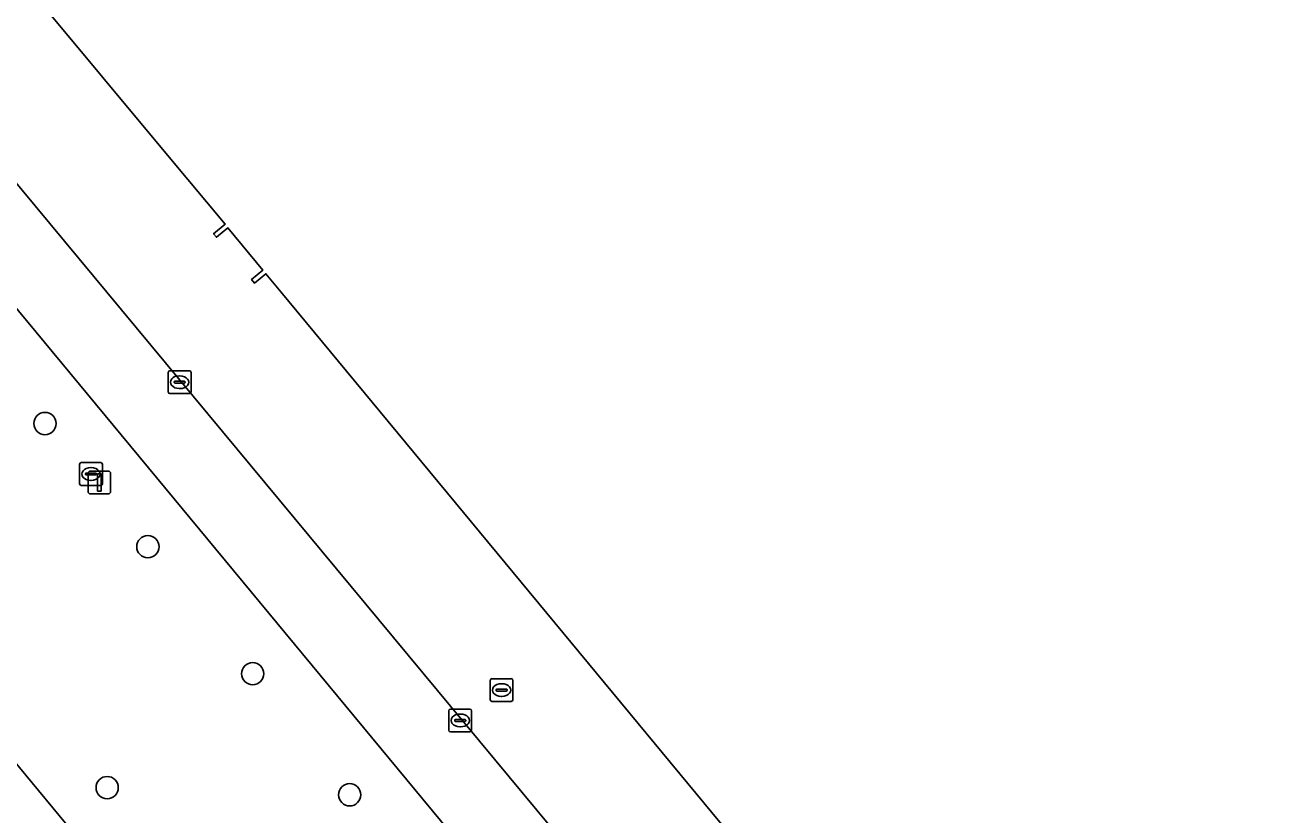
# Model space of a CAD drawing. Extents: x 159489 to 160304, y 383825 to 384531.
# Drawn here: x 159837.9 to 159893.2, y 384409.9 to 384444.5 of the extents above; entities that cross this region are included whole.
import ezdxf

# ---------------------------------------------------------------- set-up
doc = ezdxf.new("R2010")
doc.units = 0
for name, color, linetype in [('IMGEO_Berm_groen', 7, 'Continuous'), ('IMGEO_Boom', 7, 'Continuous'), ('IMGEO_Brandkraan', 7, 'Continuous'), ('IMGEO_Kolk', 7, 'Continuous'), ('IMGEO_Lichtmast', 7, 'Continuous'), ('IMGEO_Pand', 7, 'Continuous'), ('IMGEO_Rijbaan_lokaal_gesloten', 7, 'Continuous'), ('IMGEO_Rioolput', 7, 'Continuous'), ('IMGEO_Voetpad_open', 7, 'Continuous')]:
    doc.layers.add(name, color=color, linetype=linetype)

msp = doc.modelspace()

# ---------------------------------------------------------------- linework, layer by layer
at = {"layer": 'IMGEO_Berm_groen'}
msp.add_lwpolyline([(159834.549, 384435.653), (159824.695, 384427.615), (159858.493, 384386.751), (159859.982, 384384.95), (159860.097, 384384.811), (159869.8, 384393.122), (159869.688, 384393.257), (159868.213, 384395.037)], close=True, dxfattribs=at)
at = {"layer": 'IMGEO_Boom'}
for centre in [(159838.756, 384427.061), (159843.27, 384421.662), (159847.868, 384416.092), (159841.484, 384411.098), (159852.124, 384410.784)]:
    msp.add_circle(centre, 0.489, dxfattribs=at)
at = {"layer": 'IMGEO_Brandkraan'}
for p, q in [((159858.286, 384414.948), (159858.286, 384415.8)), ((159858.361, 384415.874), (159859.213, 384415.874)), ((159859.287, 384415.8), (159859.287, 384414.948)), ((159858.545, 384415.368), (159858.545, 384415.38)), ((159858.983, 384415.331), (159858.585, 384415.331)), ((159858.588, 384415.417), (159858.986, 384415.417)), ((159858.774, 384415.654), (159858.799, 384415.654)), ((159859.029, 384415.38), (159859.029, 384415.368)), ((159859.213, 384414.874), (159858.361, 384414.874)), ((159858.797, 384415.094), (159858.772, 384415.094))]:
    msp.add_line(p, q, dxfattribs=at)
for points in [[(159858.286, 384414.948), (159858.286, 384415.8)], [(159858.361, 384415.874), (159859.213, 384415.874)], [(159859.287, 384415.8), (159859.287, 384414.948)], [(159859.213, 384414.874), (159858.361, 384414.874)]]:
    msp.add_lwpolyline(points, dxfattribs=at)
for centre, radius, start, end in [((159858.363, 384415.798), 0.0765, 91.552, 178.448), ((159858.363, 384415.798), 0.0765, 91.552, 178.448), ((159859.211, 384415.798), 0.0765, 1.552, 88.448), ((159859.211, 384415.798), 0.0765, 1.552, 88.448), ((159858.585, 384415.377), 0.0403, 85.8775, 175.7526), ((159858.582, 384415.367), 0.0366, 178.938, 274.7102), ((159858.986, 384415.374), 0.043, 264.8664, 352.4533), ((159858.99, 384415.379), 0.0386, 1.7309, 96.639), ((159858.363, 384414.95), 0.0765, 181.552, 268.448), ((159858.363, 384414.95), 0.0765, 181.552, 268.448), ((159859.211, 384414.95), 0.0765, 271.552, 358.448), ((159859.211, 384414.95), 0.0765, 271.552, 358.448)]:
    msp.add_arc(centre, radius, start, end, dxfattribs=at)
for centre, major_axis, ratio, start_param, end_param in [((159858.773, 384415.374), (-0.387, 0.002), 0.722429, 4.712389, 7.853982), ((159858.798, 384415.374), (-0.39, 0.002), 0.717154, 1.570796, 4.712389)]:
    msp.add_ellipse(centre, major_axis=major_axis, ratio=ratio, start_param=start_param, end_param=end_param, dxfattribs=at)
at = {"layer": 'IMGEO_Kolk'}
for p, q in [((159844.162, 384428.449), (159844.162, 384429.301)), ((159844.237, 384429.375), (159845.089, 384429.375)), ((159844.65, 384429.155), (159844.675, 384429.155)), ((159845.163, 384429.301), (159845.163, 384428.449)), ((159844.421, 384428.869), (159844.421, 384428.881)), ((159844.859, 384428.832), (159844.461, 384428.832)), ((159844.464, 384428.918), (159844.862, 384428.918)), ((159844.673, 384428.595), (159844.648, 384428.595)), ((159844.905, 384428.881), (159844.905, 384428.869)), ((159845.089, 384428.375), (159844.237, 384428.375)), ((159856.47, 384413.616), (159856.47, 384414.468)), ((159856.545, 384414.542), (159857.397, 384414.542)), ((159856.729, 384414.036), (159856.729, 384414.048)), ((159856.772, 384414.085), (159857.17, 384414.085)), ((159856.958, 384414.322), (159856.983, 384414.322)), ((159857.213, 384414.048), (159857.213, 384414.036)), ((159857.471, 384414.468), (159857.471, 384413.616)), ((159857.397, 384413.542), (159856.545, 384413.542)), ((159857.167, 384413.999), (159856.769, 384413.999)), ((159856.981, 384413.762), (159856.956, 384413.762))]:
    msp.add_line(p, q, dxfattribs=at)
for points in [[(159844.162, 384428.449), (159844.162, 384429.301)], [(159844.237, 384429.375), (159845.089, 384429.375)], [(159845.163, 384429.301), (159845.163, 384428.449)], [(159845.089, 384428.375), (159844.237, 384428.375)], [(159856.47, 384413.616), (159856.47, 384414.468)], [(159856.545, 384414.542), (159857.397, 384414.542)], [(159857.471, 384414.468), (159857.471, 384413.616)], [(159857.397, 384413.542), (159856.545, 384413.542)]]:
    msp.add_lwpolyline(points, dxfattribs=at)
for centre, radius, start, end in [((159844.239, 384429.299), 0.0765, 91.552, 178.448), ((159844.239, 384429.299), 0.0765, 91.552, 178.448), ((159845.087, 384429.299), 0.0765, 1.552, 88.448), ((159845.087, 384429.299), 0.0765, 1.552, 88.448), ((159844.239, 384428.451), 0.0765, 181.552, 268.448), ((159844.239, 384428.451), 0.0765, 181.552, 268.448), ((159844.461, 384428.878), 0.0403, 85.8775, 175.7526), ((159844.458, 384428.868), 0.0366, 178.938, 274.7102), ((159844.862, 384428.875), 0.043, 264.8664, 352.4533), ((159844.866, 384428.88), 0.0386, 1.7309, 96.639), ((159845.087, 384428.451), 0.0765, 271.552, 358.448), ((159845.087, 384428.451), 0.0765, 271.552, 358.448), ((159856.547, 384414.466), 0.0765, 91.552, 178.448), ((159856.547, 384414.466), 0.0765, 91.552, 178.448), ((159856.769, 384414.045), 0.0403, 85.8775, 175.7526), ((159856.766, 384414.035), 0.0366, 178.938, 274.7102), ((159857.17, 384414.042), 0.043, 264.8664, 352.4533), ((159857.174, 384414.047), 0.0386, 1.7309, 96.639), ((159857.395, 384414.466), 0.0765, 1.552, 88.448), ((159857.395, 384414.466), 0.0765, 1.552, 88.448), ((159856.547, 384413.618), 0.0765, 181.552, 268.448), ((159856.547, 384413.618), 0.0765, 181.552, 268.448), ((159857.395, 384413.618), 0.0765, 271.552, 358.448), ((159857.395, 384413.618), 0.0765, 271.552, 358.448)]:
    msp.add_arc(centre, radius, start, end, dxfattribs=at)
for centre, major_axis, ratio, start_param, end_param in [((159844.649, 384428.875), (-0.387, 0.002), 0.722429, 4.712389, 7.853982), ((159844.674, 384428.875), (-0.39, 0.002), 0.717154, 1.570796, 4.712389), ((159856.957, 384414.042), (-0.387, 0.002), 0.722429, 4.712389, 7.853982), ((159856.982, 384414.042), (-0.39, 0.002), 0.717154, 1.570796, 4.712389)]:
    msp.add_ellipse(centre, major_axis=major_axis, ratio=ratio, start_param=start_param, end_param=end_param, dxfattribs=at)
at = {"layer": 'IMGEO_Lichtmast'}
for p, q in [((159840.644, 384424.077), (159840.644, 384424.877)), ((159840.644, 384424.877), (159840.644, 384424.077)), ((159840.744, 384424.977), (159841.534, 384424.977)), ((159841.534, 384424.977), (159840.744, 384424.977)), ((159841.634, 384424.877), (159841.634, 384424.077)), ((159841.634, 384424.077), (159841.634, 384424.877)), ((159841.534, 384423.977), (159840.744, 384423.977)), ((159840.744, 384423.977), (159841.534, 384423.977))]:
    msp.add_line(p, q, dxfattribs=at)
msp.add_lwpolyline([(159841.064, 384424.852), (159841.214, 384424.852), (159841.214, 384424.102), (159841.064, 384424.102), (159841.064, 384424.852)], dxfattribs=at)
for centre, start, end in [((159840.744, 384424.877), 90, 180), ((159840.744, 384424.877), 90, 180), ((159841.534, 384424.877), 0, 90), ((159841.534, 384424.877), 360, 90), ((159840.744, 384424.077), 180, 270), ((159840.744, 384424.077), 180, 270), ((159841.534, 384424.077), 270, 0), ((159841.534, 384424.077), 270, 0)]:
    msp.add_arc(centre, 0.1, start, end, dxfattribs=at)
at = {"layer": 'IMGEO_Pand'}
msp.add_lwpolyline([(159838.386, 384445.745), (159844.21, 384438.738), (159846.654, 384435.797), (159846.153, 384435.382), (159846.28, 384435.228), (159846.782, 384435.642), (159848.319, 384433.787), (159847.818, 384433.372), (159847.945, 384433.218), (159848.447, 384433.632), (159849.102, 384432.841), (159877.504, 384398.554), (159876.066, 384397.455), (159885.392, 384386.191), (159886.788, 384387.347), (159892.987, 384379.864), (159925.735, 384340.33)], dxfattribs=at)
at = {"layer": 'IMGEO_Rijbaan_lokaal_gesloten'}
for points in [[(159808.274, 384467.257), (159810.831, 384464.15), (159818.172, 384455.366), (159820.194, 384452.968), (159827.945, 384443.619), (159828.901, 384442.466), (159830.127, 384440.989), (159834.549, 384435.653), (159868.213, 384395.037), (159870.955, 384397.301), (159870.406, 384397.974), (159833.313, 384442.63), (159828.111, 384448.845), (159827.819, 384449.194), (159820.962, 384457.499)], [(159787.433, 384459.349), (159789.477, 384457.317), (159794.123, 384452.745), (159804.785, 384442.282), (159807.476, 384439.668), (159813.765, 384432.213), (159814.736, 384431.064), (159816.487, 384428.936), (159816.677, 384428.705), (159817.144, 384428.119), (159854.343, 384383.237), (159858.493, 384386.751), (159824.695, 384427.615), (159820.278, 384432.956), (159819.053, 384434.434), (159818.162, 384435.508), (159808.473, 384447.192), (159801.387, 384455.792)]]:
    msp.add_lwpolyline(points, dxfattribs=at)
at = {"layer": 'IMGEO_Rioolput'}
for p, q in [((159840.272, 384424.422), (159840.272, 384425.274)), ((159840.347, 384425.348), (159841.199, 384425.348)), ((159840.76, 384425.128), (159840.785, 384425.128)), ((159841.273, 384425.274), (159841.273, 384424.422)), ((159840.531, 384424.842), (159840.531, 384424.854)), ((159840.969, 384424.805), (159840.571, 384424.805)), ((159840.574, 384424.891), (159840.972, 384424.891)), ((159840.783, 384424.568), (159840.758, 384424.568)), ((159841.015, 384424.854), (159841.015, 384424.842)), ((159841.199, 384424.348), (159840.347, 384424.348))]:
    msp.add_line(p, q, dxfattribs=at)
for points in [[(159840.272, 384424.422), (159840.272, 384425.274)], [(159840.347, 384425.348), (159841.199, 384425.348)], [(159841.273, 384425.274), (159841.273, 384424.422)], [(159841.199, 384424.348), (159840.347, 384424.348)]]:
    msp.add_lwpolyline(points, dxfattribs=at)
for centre, radius, start, end in [((159840.349, 384425.272), 0.0765, 91.552, 178.448), ((159840.349, 384425.272), 0.0765, 91.552, 178.448), ((159841.197, 384425.272), 0.0765, 1.552, 88.448), ((159841.197, 384425.272), 0.0765, 1.552, 88.448), ((159840.571, 384424.851), 0.0403, 85.8775, 175.7526), ((159840.568, 384424.841), 0.0366, 178.938, 274.7102), ((159840.972, 384424.848), 0.043, 264.8664, 352.4533), ((159840.976, 384424.853), 0.0386, 1.7309, 96.639), ((159840.349, 384424.424), 0.0765, 181.552, 268.448), ((159840.349, 384424.424), 0.0765, 181.552, 268.448), ((159841.197, 384424.424), 0.0765, 271.552, 358.448), ((159841.197, 384424.424), 0.0765, 271.552, 358.448)]:
    msp.add_arc(centre, radius, start, end, dxfattribs=at)
for centre, major_axis, ratio, start_param, end_param in [((159840.759, 384424.848), (-0.387, 0.002), 0.722429, 4.712389, 7.853982), ((159840.784, 384424.848), (-0.39, 0.002), 0.717154, 1.570796, 4.712389)]:
    msp.add_ellipse(centre, major_axis=major_axis, ratio=ratio, start_param=start_param, end_param=end_param, dxfattribs=at)
at = {"layer": 'IMGEO_Voetpad_open'}
for points in [[(159820.909, 384465.856), (159824.719, 384456.615), (159827.819, 384449.194), (159828.111, 384448.845), (159828.81, 384449.429), (159834.003, 384443.206), (159833.313, 384442.63), (159870.406, 384397.974), (159870.955, 384397.301), (159872.413, 384395.512), (159875.504, 384391.717), (159879.696, 384386.642), (159882.87, 384382.969), (159884.326, 384381.141), (159884.396, 384381.053), (159886.419, 384378.641), (159895.168, 384368.052)], [(159876.066, 384397.455), (159877.504, 384398.554), (159849.102, 384432.841), (159848.447, 384433.632), (159847.945, 384433.218), (159847.818, 384433.372), (159848.319, 384433.787), (159846.782, 384435.642), (159846.28, 384435.228), (159846.153, 384435.382), (159846.654, 384435.797), (159844.21, 384438.738), (159838.386, 384445.745), (159838.567, 384445.897), (159837.569, 384447.11), (159825.577, 384462.526)]]:
    msp.add_lwpolyline(points, dxfattribs=at)

doc.saveas('drawing.dxf')
